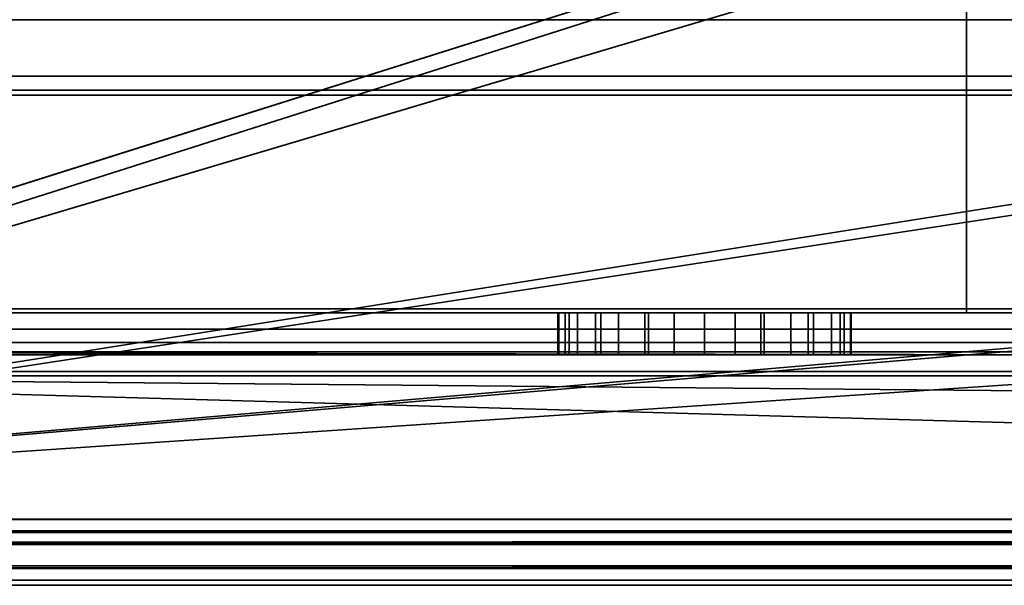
# Model space of a CAD drawing. Header units: millimetres. Extents: x -527 to 5177, y -116 to 161.
# Tile 706 of 1056: x 2599 to 2622, y -28 to -14. Entities that reach past the tile are written whole.
import ezdxf

# ---------------------------------------------------------------- set-up
doc = ezdxf.new("R2010")
doc.units = ezdxf.units.MM
doc.layers.add('151', color=7, linetype='Continuous', true_color=0xffffff)

# ---------------------------------------------------------------- blocks, each defined once
blk = doc.blocks.new('UG_SURFACE_191')
at = {"layer": '151', "color": 252, "linetype": 'Continuous', "lineweight": 35}
for points in [[(2656.1, -8.8, 1159), (2582.1, -8.8, 1159), (2582.1, -21.3, 1159), (2656.1, -21.3, 1159)], [(2582.1, -8.8, 1002), (2656.1, -8.8, 1002), (2656.1, -21.3, 1002), (2582.1, -21.3, 1002)], [(2621.35, -8.8, 1003), (2582.1, -8.8, 1003), (2582.1, -21.3, 1003), (2621.35, -21.3, 1003)], [(2621.35, -21.3, 1158), (2582.1, -21.3, 1158), (2582.1, -8.8, 1158), (2621.35, -8.8, 1158)], [(2624.85, -8.8, 1003), (2621.35, -8.8, 1003), (2621.35, -21.3, 1003), (2624.85, -21.3, 1003)], [(2621.35, -8.8, 1158), (2624.85, -8.8, 1158), (2624.85, -21.3, 1158), (2621.35, -21.3, 1158)], [(2656.1, -21.3, 1159), (2582.1, -21.3, 1159), (2582.1, -21.683, 1158.924), (2656.069, -21.683, 1158.924)], [(2656.069, -21.683, 1002.076), (2582.1, -21.683, 1002.076), (2582.1, -21.3, 1002), (2656.1, -21.3, 1002)], [(2582.1, -21.3, 1014.25), (2612.625, -21.3, 1021.525), (2613.761, -21.3, 1020.766)], [(2582.1, -21.3, 1014.25), (2582.1, -21.3, 1035), (2611.6, -21.3, 1026), (2611.6, -21.3, 1024)], [(2582.1, -21.3, 1014.25), (2611.866, -21.3, 1022.661), (2612.625, -21.3, 1021.525)], [(2582.1, -21.3, 1035), (2611.866, -21.3, 1027.339), (2611.6, -21.3, 1026)], [(2613.761, -21.3, 1020.766), (2615.1, -21.3, 1020.5), (2621.35, -21.3, 1014.25), (2582.1, -21.3, 1014.25)], [(2582.1, -21.3, 1035), (2612.625, -21.3, 1028.475), (2611.866, -21.3, 1027.339)], [(2582.1, -21.3, 1035), (2621.35, -21.3, 1035), (2615.1, -21.3, 1029.5), (2613.761, -21.3, 1029.234)], [(2613.761, -21.3, 1029.234), (2612.625, -21.3, 1028.475), (2582.1, -21.3, 1035)], [(2611.6, -21.3, 1024), (2611.866, -21.3, 1022.661), (2582.1, -21.3, 1014.25)], [(2582.1, -21.3, 1097.25), (2612.069, -21.3, 1102.25), (2613.043, -21.3, 1101.168)], [(2621.35, -21.3, 1097.25), (2582.1, -21.3, 1097.25), (2614.372, -21.3, 1100.577), (2615.828, -21.3, 1100.577)], [(2582.1, -21.3, 1097.25), (2611.619, -21.3, 1103.634), (2612.069, -21.3, 1102.25)], [(2613.043, -21.3, 1101.168), (2614.372, -21.3, 1100.577), (2582.1, -21.3, 1097.25)], [(2582.1, -21.3, 1110.75), (2612.499, -21.3, 1106.342), (2611.771, -21.3, 1105.082)], [(2582.1, -21.3, 1110.75), (2621.35, -21.3, 1110.75), (2615.1, -21.3, 1107.5), (2613.676, -21.3, 1107.197)], [(2613.676, -21.3, 1107.197), (2612.499, -21.3, 1106.342), (2582.1, -21.3, 1110.75)], [(2611.771, -21.3, 1105.082), (2611.619, -21.3, 1103.634), (2582.1, -21.3, 1097.25), (2582.1, -21.3, 1110.75)], [(2621.35, -21.3, 1158), (2621.35, -21.3, 1129.75), (2582.1, -21.3, 1129.75), (2582.1, -21.3, 1158)], [(2621.35, -21.3, 1129.75), (2621.35, -21.3, 1110.75), (2582.1, -21.3, 1110.75), (2582.1, -21.3, 1129.75)], [(2621.35, -21.3, 1097.25), (2621.35, -21.3, 1090.5), (2582.1, -21.3, 1090.5), (2582.1, -21.3, 1097.25)], [(2621.35, -21.3, 1090.5), (2621.35, -21.3, 1035), (2582.1, -21.3, 1035), (2582.1, -21.3, 1090.5)], [(2621.35, -21.3, 1014.25), (2621.35, -21.3, 1003), (2582.1, -21.3, 1003), (2582.1, -21.3, 1014.25)], [(2611.6, -22.3, 1026), (2611.6, -21.3, 1026), (2611.866, -21.3, 1027.339), (2611.866, -22.3, 1027.339)], [(2611.6, -21.3, 1024), (2611.6, -21.3, 1026), (2611.6, -22.3, 1026), (2611.6, -22.3, 1024)], [(2611.866, -22.3, 1022.661), (2611.866, -21.3, 1022.661), (2611.6, -21.3, 1024), (2611.6, -22.3, 1024)], [(2611.619, -22.3, 1103.634), (2611.619, -21.3, 1103.634), (2611.771, -21.3, 1105.082), (2611.771, -22.3, 1105.082)], [(2612.069, -22.3, 1102.25), (2612.069, -21.3, 1102.25), (2611.619, -21.3, 1103.634), (2611.619, -22.3, 1103.634)], [(2611.771, -22.3, 1105.082), (2611.771, -21.3, 1105.082), (2612.499, -21.3, 1106.342), (2612.499, -22.3, 1106.342)], [(2611.866, -22.3, 1027.339), (2611.866, -21.3, 1027.339), (2612.625, -21.3, 1028.475), (2612.625, -22.3, 1028.475)], [(2612.625, -22.3, 1021.525), (2612.625, -21.3, 1021.525), (2611.866, -21.3, 1022.661), (2611.866, -22.3, 1022.661)], [(2613.043, -22.3, 1101.168), (2613.043, -21.3, 1101.168), (2612.069, -21.3, 1102.25), (2612.069, -22.3, 1102.25)], [(2612.499, -22.3, 1106.342), (2612.499, -21.3, 1106.342), (2613.676, -21.3, 1107.197), (2613.676, -22.3, 1107.197)], [(2612.625, -22.3, 1028.475), (2612.625, -21.3, 1028.475), (2613.761, -21.3, 1029.234), (2613.761, -22.3, 1029.234)], [(2613.761, -22.3, 1020.766), (2613.761, -21.3, 1020.766), (2612.625, -21.3, 1021.525), (2612.625, -22.3, 1021.525)], [(2614.372, -22.3, 1100.577), (2614.372, -21.3, 1100.577), (2613.043, -21.3, 1101.168), (2613.043, -22.3, 1101.168)], [(2613.676, -22.3, 1107.197), (2613.676, -21.3, 1107.197), (2615.1, -21.3, 1107.5), (2615.1, -22.3, 1107.5)], [(2613.761, -22.3, 1029.234), (2613.761, -21.3, 1029.234), (2615.1, -21.3, 1029.5), (2615.1, -22.3, 1029.5)], [(2615.1, -22.3, 1020.5), (2615.1, -21.3, 1020.5), (2613.761, -21.3, 1020.766), (2613.761, -22.3, 1020.766)], [(2615.828, -22.3, 1100.577), (2615.828, -21.3, 1100.577), (2614.372, -21.3, 1100.577), (2614.372, -22.3, 1100.577)], [(2615.1, -22.3, 1029.5), (2615.1, -21.3, 1029.5), (2616.439, -21.3, 1029.234), (2616.439, -22.3, 1029.234)], [(2616.439, -22.3, 1020.766), (2616.439, -21.3, 1020.766), (2615.1, -21.3, 1020.5), (2615.1, -22.3, 1020.5)], [(2615.1, -22.3, 1107.5), (2615.1, -21.3, 1107.5), (2616.524, -21.3, 1107.197), (2616.524, -22.3, 1107.197)], [(2621.35, -21.3, 1014.25), (2615.1, -21.3, 1020.5), (2616.439, -21.3, 1020.766)], [(2616.524, -21.3, 1107.197), (2615.1, -21.3, 1107.5), (2621.35, -21.3, 1110.75)], [(2616.439, -21.3, 1029.234), (2615.1, -21.3, 1029.5), (2621.35, -21.3, 1035)], [(2617.157, -22.3, 1101.168), (2617.157, -21.3, 1101.168), (2615.828, -21.3, 1100.577), (2615.828, -22.3, 1100.577)], [(2621.35, -21.3, 1097.25), (2615.828, -21.3, 1100.577), (2617.157, -21.3, 1101.168)], [(2616.439, -22.3, 1029.234), (2616.439, -21.3, 1029.234), (2617.575, -21.3, 1028.475), (2617.575, -22.3, 1028.475)], [(2617.575, -22.3, 1021.525), (2617.575, -21.3, 1021.525), (2616.439, -21.3, 1020.766), (2616.439, -22.3, 1020.766)], [(2621.35, -21.3, 1035), (2617.575, -21.3, 1028.475), (2616.439, -21.3, 1029.234)], [(2616.439, -21.3, 1020.766), (2617.575, -21.3, 1021.525), (2621.35, -21.3, 1014.25)], [(2616.524, -22.3, 1107.197), (2616.524, -21.3, 1107.197), (2617.701, -21.3, 1106.342), (2617.701, -22.3, 1106.342)], [(2621.35, -21.3, 1110.75), (2617.701, -21.3, 1106.342), (2616.524, -21.3, 1107.197)], [(2618.131, -22.3, 1102.25), (2618.131, -21.3, 1102.25), (2617.157, -21.3, 1101.168), (2617.157, -22.3, 1101.168)], [(2617.157, -21.3, 1101.168), (2618.131, -21.3, 1102.25), (2621.35, -21.3, 1097.25)], [(2617.575, -22.3, 1028.475), (2617.575, -21.3, 1028.475), (2618.334, -21.3, 1027.339), (2618.334, -22.3, 1027.339)], [(2618.334, -22.3, 1022.661), (2618.334, -21.3, 1022.661), (2617.575, -21.3, 1021.525), (2617.575, -22.3, 1021.525)], [(2621.35, -21.3, 1035), (2618.334, -21.3, 1027.339), (2617.575, -21.3, 1028.475)], [(2617.575, -21.3, 1021.525), (2618.334, -21.3, 1022.661), (2621.35, -21.3, 1014.25)], [(2617.701, -22.3, 1106.342), (2617.701, -21.3, 1106.342), (2618.429, -21.3, 1105.082), (2618.429, -22.3, 1105.082)], [(2618.429, -21.3, 1105.082), (2617.701, -21.3, 1106.342), (2621.35, -21.3, 1110.75)], [(2618.581, -22.3, 1103.634), (2618.581, -21.3, 1103.634), (2618.131, -21.3, 1102.25), (2618.131, -22.3, 1102.25)], [(2618.131, -21.3, 1102.25), (2618.581, -21.3, 1103.634), (2621.35, -21.3, 1097.25)], [(2618.334, -22.3, 1027.339), (2618.334, -21.3, 1027.339), (2618.6, -21.3, 1026), (2618.6, -22.3, 1026)], [(2618.6, -22.3, 1024), (2618.6, -21.3, 1024), (2618.334, -21.3, 1022.661), (2618.334, -22.3, 1022.661)], [(2621.35, -21.3, 1014.25), (2618.334, -21.3, 1022.661), (2618.6, -21.3, 1024)], [(2618.6, -21.3, 1026), (2618.334, -21.3, 1027.339), (2621.35, -21.3, 1035)], [(2618.429, -22.3, 1105.082), (2618.429, -21.3, 1105.082), (2618.581, -21.3, 1103.634), (2618.581, -22.3, 1103.634)], [(2621.35, -21.3, 1110.75), (2621.35, -21.3, 1097.25), (2618.581, -21.3, 1103.634), (2618.429, -21.3, 1105.082)], [(2618.6, -21.3, 1026), (2618.6, -21.3, 1024), (2618.6, -22.3, 1024), (2618.6, -22.3, 1026)], [(2621.35, -21.3, 1035), (2621.35, -21.3, 1014.25), (2618.6, -21.3, 1024), (2618.6, -21.3, 1026)], [(2621.35, -21.3, 1110.75), (2624.85, -21.3, 1110.75), (2624.85, -21.3, 1107.185), (2624.155, -21.3, 1105.045)], [(2624.155, -21.3, 1105.045), (2624.589, -21.3, 1100.91), (2621.35, -21.3, 1097.25), (2621.35, -21.3, 1110.75)], [(2624.589, -21.3, 1100.91), (2624.85, -21.3, 1100.459), (2624.85, -21.3, 1097.25), (2621.35, -21.3, 1097.25)], [(2624.85, -21.3, 1158), (2624.85, -21.3, 1129.75), (2621.35, -21.3, 1129.75), (2621.35, -21.3, 1158)], [(2624.85, -21.3, 1129.75), (2624.85, -21.3, 1110.75), (2621.35, -21.3, 1110.75), (2621.35, -21.3, 1129.75)], [(2624.85, -21.3, 1097.25), (2624.85, -21.3, 1090.5), (2621.35, -21.3, 1090.5), (2621.35, -21.3, 1097.25)], [(2624.85, -21.3, 1090.5), (2624.85, -21.3, 1035), (2621.35, -21.3, 1035), (2621.35, -21.3, 1090.5)], [(2624.85, -21.3, 1035), (2624.85, -21.3, 1014.25), (2621.35, -21.3, 1014.25), (2621.35, -21.3, 1035)], [(2624.85, -21.3, 1014.25), (2624.85, -21.3, 1003), (2621.35, -21.3, 1003), (2621.35, -21.3, 1014.25)], [(2656.069, -21.683, 1158.924), (2582.1, -21.683, 1158.924), (2582.1, -22.007, 1158.707), (2655.979, -22.007, 1158.707)], [(2655.979, -22.007, 1002.293), (2582.1, -22.007, 1002.293), (2582.1, -21.683, 1002.076), (2656.069, -21.683, 1002.076)], [(2655.979, -22.007, 1158.707), (2582.1, -22.007, 1158.707), (2582.1, -22.224, 1158.383), (2655.844, -22.224, 1158.383)], [(2655.844, -22.224, 1002.617), (2582.1, -22.224, 1002.617), (2582.1, -22.007, 1002.293), (2655.979, -22.007, 1002.293)], [(2655.844, -22.224, 1158.383), (2582.1, -22.224, 1158.383), (2582.1, -22.3, 1158), (2621.35, -22.3, 1158)], [(2582.1, -22.224, 1002.617), (2624.85, -22.3, 1003), (2621.35, -22.3, 1003)], [(2582.1, -22.224, 1002.617), (2655.844, -22.224, 1002.617), (2628.1, -22.3, 1003), (2624.85, -22.3, 1003)], [(2621.35, -22.3, 1003), (2582.1, -22.3, 1003), (2582.1, -22.224, 1002.617)], [(2582.1, -22.3, 1035), (2582.1, -22.3, 1014.25), (2611.6, -22.3, 1024), (2611.6, -22.3, 1026)], [(2582.1, -22.3, 1014.25), (2611.866, -22.3, 1022.661), (2611.6, -22.3, 1024)], [(2611.6, -22.3, 1026), (2611.866, -22.3, 1027.339), (2582.1, -22.3, 1035)], [(2582.1, -22.3, 1035), (2612.625, -22.3, 1028.475), (2613.761, -22.3, 1029.234)], [(2582.1, -22.3, 1014.25), (2612.625, -22.3, 1021.525), (2611.866, -22.3, 1022.661)], [(2611.866, -22.3, 1027.339), (2612.625, -22.3, 1028.475), (2582.1, -22.3, 1035)], [(2582.1, -22.3, 1014.25), (2621.35, -22.3, 1014.25), (2615.1, -22.3, 1020.5), (2613.761, -22.3, 1020.766)], [(2613.761, -22.3, 1020.766), (2612.625, -22.3, 1021.525), (2582.1, -22.3, 1014.25)], [(2613.761, -22.3, 1029.234), (2615.1, -22.3, 1029.5), (2621.35, -22.3, 1035), (2582.1, -22.3, 1035)], [(2582.1, -22.3, 1110.75), (2612.499, -22.3, 1106.342), (2613.676, -22.3, 1107.197)], [(2582.1, -22.3, 1110.75), (2582.1, -22.3, 1097.25), (2611.619, -22.3, 1103.634), (2611.771, -22.3, 1105.082)], [(2611.771, -22.3, 1105.082), (2612.499, -22.3, 1106.342), (2582.1, -22.3, 1110.75)], [(2582.1, -22.3, 1097.25), (2614.372, -22.3, 1100.577), (2613.043, -22.3, 1101.168)], [(2613.676, -22.3, 1107.197), (2615.1, -22.3, 1107.5), (2621.35, -22.3, 1110.75), (2582.1, -22.3, 1110.75)], [(2613.043, -22.3, 1101.168), (2612.069, -22.3, 1102.25), (2582.1, -22.3, 1097.25)], [(2582.1, -22.3, 1097.25), (2621.35, -22.3, 1097.25), (2615.828, -22.3, 1100.577), (2614.372, -22.3, 1100.577)], [(2612.069, -22.3, 1102.25), (2611.619, -22.3, 1103.634), (2582.1, -22.3, 1097.25)], [(2582.1, -22.3, 1158), (2582.1, -22.3, 1129.75), (2621.35, -22.3, 1129.75), (2621.35, -22.3, 1158)], [(2582.1, -22.3, 1129.75), (2582.1, -22.3, 1110.75), (2621.35, -22.3, 1110.75), (2621.35, -22.3, 1129.75)], [(2582.1, -22.3, 1097.25), (2582.1, -22.3, 1090.5), (2621.35, -22.3, 1090.5), (2621.35, -22.3, 1097.25)], [(2582.1, -22.3, 1090.5), (2582.1, -22.3, 1035), (2621.35, -22.3, 1035), (2621.35, -22.3, 1090.5)], [(2582.1, -22.3, 1014.25), (2582.1, -22.3, 1003), (2621.35, -22.3, 1003), (2621.35, -22.3, 1014.25)], [(2621.35, -22.3, 1035), (2615.1, -22.3, 1029.5), (2616.439, -22.3, 1029.234)], [(2621.35, -22.3, 1110.75), (2615.1, -22.3, 1107.5), (2616.524, -22.3, 1107.197)], [(2616.439, -22.3, 1020.766), (2615.1, -22.3, 1020.5), (2621.35, -22.3, 1014.25)], [(2617.157, -22.3, 1101.168), (2615.828, -22.3, 1100.577), (2621.35, -22.3, 1097.25)], [(2621.35, -22.3, 1014.25), (2617.575, -22.3, 1021.525), (2616.439, -22.3, 1020.766)], [(2616.439, -22.3, 1029.234), (2617.575, -22.3, 1028.475), (2621.35, -22.3, 1035)], [(2616.524, -22.3, 1107.197), (2617.701, -22.3, 1106.342), (2621.35, -22.3, 1110.75)], [(2621.35, -22.3, 1097.25), (2618.131, -22.3, 1102.25), (2617.157, -22.3, 1101.168)], [(2621.35, -22.3, 1014.25), (2618.334, -22.3, 1022.661), (2617.575, -22.3, 1021.525)], [(2617.575, -22.3, 1028.475), (2618.334, -22.3, 1027.339), (2621.35, -22.3, 1035)], [(2621.35, -22.3, 1110.75), (2617.701, -22.3, 1106.342), (2618.429, -22.3, 1105.082)], [(2621.35, -22.3, 1097.25), (2618.581, -22.3, 1103.634), (2618.131, -22.3, 1102.25)], [(2621.35, -22.3, 1035), (2618.334, -22.3, 1027.339), (2618.6, -22.3, 1026)], [(2618.6, -22.3, 1024), (2618.334, -22.3, 1022.661), (2621.35, -22.3, 1014.25)], [(2618.429, -22.3, 1105.082), (2618.581, -22.3, 1103.634), (2621.35, -22.3, 1097.25), (2621.35, -22.3, 1110.75)], [(2621.35, -22.3, 1014.25), (2621.35, -22.3, 1035), (2618.6, -22.3, 1026), (2618.6, -22.3, 1024)], [(2655.844, -22.224, 1158.383), (2621.35, -22.3, 1158), (2624.85, -22.3, 1158)], [(2621.35, -22.3, 1110.75), (2621.35, -22.3, 1097.25), (2624.589, -22.3, 1100.91), (2624.155, -22.3, 1105.045)], [(2621.35, -22.3, 1097.25), (2624.85, -22.3, 1097.25), (2624.85, -22.3, 1100.459), (2624.589, -22.3, 1100.91)], [(2624.155, -22.3, 1105.045), (2624.85, -22.3, 1107.185), (2624.85, -22.3, 1110.75), (2621.35, -22.3, 1110.75)], [(2621.35, -22.3, 1158), (2621.35, -22.3, 1129.75), (2624.85, -22.3, 1129.75), (2624.85, -22.3, 1158)], [(2621.35, -22.3, 1129.75), (2621.35, -22.3, 1110.75), (2624.85, -22.3, 1110.75), (2624.85, -22.3, 1129.75)], [(2621.35, -22.3, 1097.25), (2621.35, -22.3, 1090.5), (2624.85, -22.3, 1090.5), (2624.85, -22.3, 1097.25)], [(2621.35, -22.3, 1090.5), (2621.35, -22.3, 1035), (2624.85, -22.3, 1035), (2624.85, -22.3, 1090.5)], [(2621.35, -22.3, 1035), (2621.35, -22.3, 1014.25), (2624.85, -22.3, 1014.25), (2624.85, -22.3, 1035)], [(2621.35, -22.3, 1014.25), (2621.35, -22.3, 1003), (2624.85, -22.3, 1003), (2624.85, -22.3, 1014.25)]]:
    blk.add_3dface(points, dxfattribs=at)
blk = doc.blocks.new('UG_SURFACE_192')
at = {"layer": '151', "color": 35, "linetype": 'Continuous', "lineweight": 35}
for points in [[(2583, 7.5, 2013), (2583, -22.8, 2013), (3417, -22.8, 2013), (3417, 7.5, 2013)], [(2583, -22.8), (2583, -14.3), (3417, -14.3), (3421, -30.3)], [(3417, -22.8, 2017), (2579, -22.8, 2017), (2579, -30.3, 2017), (3421, -30.3, 2017)], [(2579, -22.8, 2017), (3417, -22.8, 2017), (3417, -22.8, 2013), (2583, -22.8, 2013)], [(3434, -46.9), (2579, -30.3), (2579, -22.8), (2583, -22.8)], [(3434, -46.9), (2583, -22.8), (3421, -30.3)]]:
    blk.add_3dface(points, dxfattribs=at)
blk = doc.blocks.new('UG_SURFACE_203')
at = {"layer": '151', "color": 18, "linetype": 'Continuous', "lineweight": 35}
for points in [[(2583, -4.2, 2013), (3417, -4.2, 2013), (3417, -21.2, 2013), (2583, -21.2, 2013)], [(2583, -16.1, 2020.5), (3417, -16.1, 2020.5), (3417, -13.7, 2017), (2583, -13.7, 2017)], [(2583, -14.306, 2017), (3417, -14.306, 2017), (3417, -16.1, 2019.616), (2583, -16.1, 2019.616)], [(2583, -22.7, 2017), (3417, -22.7, 2017), (3417, -14.306, 2017), (2583, -14.306, 2017)], [(2583, -16.1, 2019.616), (3417, -16.1, 2019.616), (3417, -16.1, 2020.5), (2583, -16.1, 2020.5)], [(2583, -21.2, 2013.2), (3417, -21.2, 2013.2), (3417, -22.7, 2013.2), (2583, -22.7, 2013.2)], [(2583, -21.2, 2013), (3417, -21.2, 2013), (3417, -21.2, 2013.2), (2583, -21.2, 2013.2)], [(2583, -22.7, 2013.2), (3417, -22.7, 2013.2), (3417, -22.7, 2017), (2583, -22.7, 2017)]]:
    blk.add_3dface(points, dxfattribs=at)
blk = doc.blocks.new('UG_SURFACE_214')
at = {"layer": '151', "color": 252, "linetype": 'Continuous', "lineweight": 35}
for points in [[(2573.5, 74.62, 2021.75), (2573.5, -26.22, 2021.75), (2741.5, 26.8, 2021.75), (2741.5, 28.8, 2021.75)], [(2575, -26.22, 2020.25), (2575, 74.62, 2020.25), (2741.5, 28.8, 2020.25), (2741.5, 26.8, 2020.25)], [(2921.833, 26.8, 2020.25), (3190.167, 28.8, 2020.25), (3190.167, 26.8, 2020.25), (2575, -26.22, 2020.25)], [(2753.5, 26.8, 2020.25), (2909.833, 28.8, 2020.25), (2909.833, 26.8, 2020.25), (2575, -26.22, 2020.25)], [(2573.5, -26.22, 2021.75), (3426.5, -26.22, 2021.75), (2753.5, 26.8, 2021.75), (2741.5, 26.8, 2021.75)], [(2575, -26.22, 2020.25), (3190.167, 26.8, 2020.25), (3202.167, 26.8, 2020.25)], [(3425, -26.22, 2020.25), (2575, -26.22, 2020.25), (3358.5, 26.8, 2020.25), (3370.5, 26.8, 2020.25)], [(3202.167, 26.8, 2020.25), (3358.5, 26.8, 2020.25), (2575, -26.22, 2020.25)], [(2575, -26.22, 2020.25), (2909.833, 26.8, 2020.25), (2921.833, 26.8, 2020.25)], [(2575, -26.22, 2020.25), (2741.5, 26.8, 2020.25), (2753.5, 26.8, 2020.25)], [(2520, -9.3, 2075.25), (2520, -26.22, 2075.25), (3480, -26.22, 2075.25), (3480, -9.3, 2075.25)], [(2521.5, -9.3, 2073.75), (3478.5, -9.3, 2073.75), (3478.5, -26.22, 2073.75), (2521.5, -26.22, 2073.75)], [(3480, -26.22, 2075.25), (2520, -26.22, 2075.25), (2520.059, -26.821, 2075.191)], [(3479.941, -26.821, 2075.191), (3480, -26.22, 2075.25), (2520.059, -26.821, 2075.191)], [(2521.53, -26.528, 2073.72), (2521.5, -26.22, 2073.75), (3478.5, -26.22, 2073.75)], [(2521.53, -26.528, 2073.72), (3478.5, -26.22, 2073.75), (3478.47, -26.528, 2073.72)], [(3426.53, -26.528, 2021.78), (2573.5, -26.22, 2021.75), (2573.47, -26.528, 2021.78)], [(3426.53, -26.528, 2021.78), (3426.5, -26.22, 2021.75), (2573.5, -26.22, 2021.75)], [(2574.941, -26.821, 2020.309), (3425, -26.22, 2020.25), (3425.059, -26.821, 2020.309)], [(2574.941, -26.821, 2020.309), (2575, -26.22, 2020.25), (3425, -26.22, 2020.25)], [(3478.47, -26.528, 2073.72), (3478.38, -26.825, 2073.63), (2521.62, -26.825, 2073.63), (2521.53, -26.528, 2073.72)], [(2573.47, -26.528, 2021.78), (2573.38, -26.825, 2021.87), (3426.62, -26.825, 2021.87)], [(2573.47, -26.528, 2021.78), (3426.62, -26.825, 2021.87), (3426.53, -26.528, 2021.78)], [(2520.059, -26.821, 2075.191), (2520.234, -27.399, 2075.016), (3479.766, -27.399, 2075.016), (3479.941, -26.821, 2075.191)], [(3478.037, -27.337, 2073.287), (2521.963, -27.337, 2073.287), (2521.62, -26.825, 2073.63), (3478.38, -26.825, 2073.63)], [(3426.62, -26.825, 2021.87), (2573.38, -26.825, 2021.87), (2573.037, -27.337, 2022.213), (3426.963, -27.337, 2022.213)], [(3425.059, -26.821, 2020.309), (2574.765, -27.399, 2020.484), (2574.941, -26.821, 2020.309)], [(3425.059, -26.821, 2020.309), (3425.235, -27.399, 2020.484), (2574.765, -27.399, 2020.484)], [(3479.766, -27.399, 2075.016), (2520.234, -27.399, 2075.016), (2520.902, -28.398, 2074.348), (3479.098, -28.398, 2074.348)], [(3477.525, -27.68, 2072.775), (2522.475, -27.68, 2072.775), (2521.963, -27.337, 2073.287), (3478.037, -27.337, 2073.287)], [(3426.963, -27.337, 2022.213), (2573.037, -27.337, 2022.213), (2572.525, -27.68, 2022.725), (3427.475, -27.68, 2022.725)], [(3425.902, -28.398, 2021.152), (2574.098, -28.398, 2021.152), (2574.765, -27.399, 2020.484), (3425.235, -27.399, 2020.484)], [(3476.92, -27.8, 2072.17), (2523.08, -27.8, 2072.17), (2522.475, -27.68, 2072.775), (3477.525, -27.68, 2072.775)], [(3427.475, -27.68, 2022.725), (2572.525, -27.68, 2022.725), (2571.92, -27.8, 2023.33), (3428.08, -27.8, 2023.33)], [(2523.08, -27.8, 2072.17), (3476.92, -27.8, 2072.17), (3428.08, -27.8, 2023.33), (2571.92, -27.8, 2023.33)]]:
    blk.add_3dface(points, dxfattribs=at)
blk = doc.blocks.new('UG_SURFACE_244')
at = {"layer": '151', "color": 252, "linetype": 'Continuous', "lineweight": 35}
for points in [[(2576, -9.493, -7.845), (3424, -9.493, -7.845), (3424, -15.644, -10.084), (2576, -15.644, -10.084)], [(2576, -15.986, -9.144), (3424, -15.986, -9.144), (3424, -9.835, -6.906), (2576, -9.835, -6.906)], [(3424, -15.644, -10.084), (3424, -15.986, -9.144), (2576, -15.986, -9.144), (2576, -15.644, -10.084)]]:
    blk.add_3dface(points, dxfattribs=at)

msp = doc.modelspace()

# ---------------------------------------------------------------- linework, layer by layer
at = {"layer": '151', "color": 251, "linetype": 'Continuous', "lineweight": -3, "true_color": 0x636466}
for p, q in [((3421, -14.3, 30.5), (2579, -14.3, 30.5)), ((3421, -14.3), (2579, -14.3)), ((3417, -14.3), (2583, -14.3)), ((2583, -14.3, 30.5), (3417, -14.3, 30.5)), ((3417, -14.306, 2017), (2583, -14.306, 2017)), ((3424, -15.644, -10.084), (2576, -15.644, -10.084)), ((3424, -15.986, -9.144), (2576, -15.986, -9.144)), ((3417, -16.1, 2020.5), (2583, -16.1, 2020.5)), ((3417, -16.1, 2019.616), (2583, -16.1, 2019.616)), ((2655.686, -21.3, 1158), (2582.1, -21.3, 1158)), ((2656.1, -21.3, 1002), (2582.1, -21.3, 1002)), ((2655.686, -21.3, 1003), (2582.1, -21.3, 1003)), ((2582.1, -21.3, 1159), (2656.1, -21.3, 1159)), ((3417, -21.2, 2013.2), (2583, -21.2, 2013.2)), ((3417, -21.2, 2013), (2583, -21.2, 2013)), ((2611.6, -22.3, 1024), (2611.6, -21.3, 1024)), ((2611.6, -21.3, 1024), (2611.6, -21.3, 1026)), ((2611.6, -22.3, 1026), (2611.6, -21.3, 1026)), ((2611.6, -22.3, 1024), (2611.6, -21.3, 1024)), ((2618.6, -21.3, 1026), (2618.6, -21.3, 1024)), ((2618.6, -22.3, 1026), (2618.6, -21.3, 1026)), ((2618.6, -22.3, 1024), (2618.6, -21.3, 1024)), ((2582.1, -22.3, 1003), (2655.686, -22.3, 1003)), ((2655.686, -22.3, 1158), (2582.1, -22.3, 1158)), ((2611.6, -22.3, 1024), (2611.6, -22.3, 1026)), ((2618.6, -22.3, 1026), (2618.6, -22.3, 1024)), ((3417, -22.7, 2013.2), (2583, -22.7, 2013.2)), ((3417, -22.7, 2017), (2583, -22.7, 2017)), ((2579, -22.8, 2017), (3417, -22.8, 2017)), ((2583, -22.8, 2013), (3417, -22.8, 2013)), ((3480, -26.22, 2075.25), (2520, -26.22, 2075.25)), ((3478.5, -26.22, 2073.75), (2521.5, -26.22, 2073.75)), ((3426.5, -26.22, 2021.75), (2573.5, -26.22, 2021.75)), ((3425, -26.22, 2020.25), (2575, -26.22, 2020.25))]:
    msp.add_line(p, q, dxfattribs=at)
at = {"layer": '151', "color": 251, "linetype": 'Continuous', "lineweight": -3, "true_color": 0x636466, "extrusion": (0, 1, -4.0817e-16)}
for centre in [(-2615.1, 1104, -21.3), (-2615.1, 1104, -22.3)]:
    msp.add_circle(centre, 3.5, dxfattribs=at)
for centre, start, end in [((-2615.1, 1026, -21.3), 0, 180), ((-2615.1, 1024, -21.3), 180, 0), ((-2615.1, 1024, -22.3), 180, 0), ((-2615.1, 1026, -22.3), 0, 180)]:
    msp.add_arc(centre, 3.5, start, end, dxfattribs=at)

# ---------------------------------------------------------------- block references
at = {"layer": '151', "color": 251, "linetype": 'Continuous', "lineweight": -3, "true_color": 0x636466}
for name in ['UG_SURFACE_214', 'UG_SURFACE_192', 'UG_SURFACE_244', 'UG_SURFACE_203', 'UG_SURFACE_191']:
    msp.add_blockref(name, (0, 0), dxfattribs=at)

doc.saveas('drawing.dxf')
